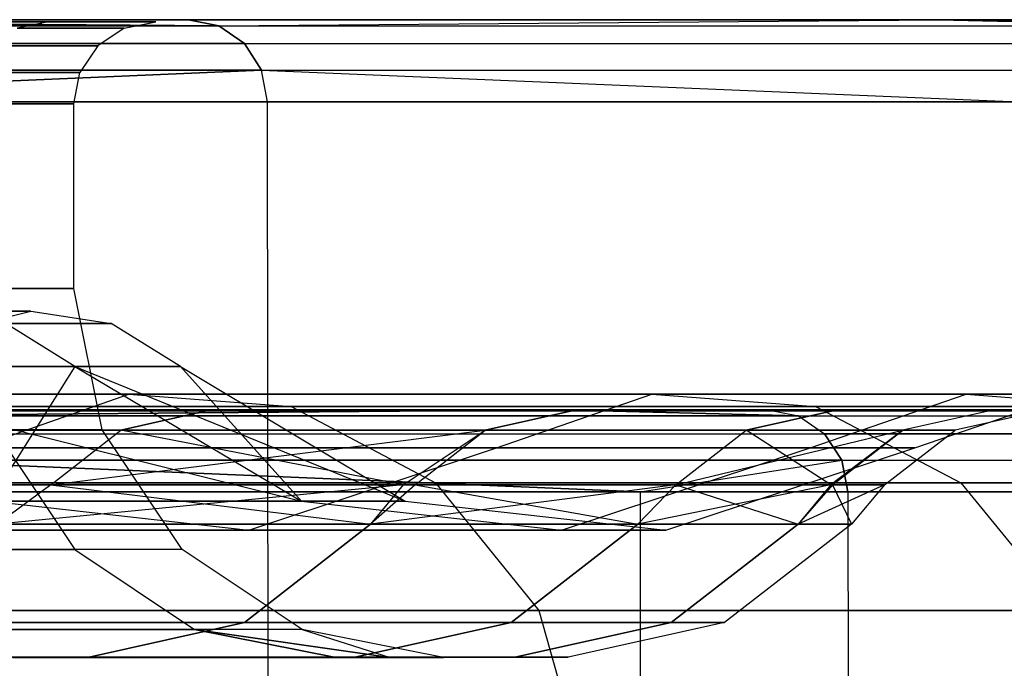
# Model space of a CAD drawing. Extents: x -172 to 172, y -29 to 28.
# Tile 911 of 914: x 162.86 to 165.26, y 5.72 to 7.3. Entities that reach past the tile are written whole.
import ezdxf

# ---------------------------------------------------------------- set-up
doc = ezdxf.new("R2010")
doc.units = 0
doc.header["$LTSCALE"] = 25.4
doc.layers.get('0').update_dxf_attribs({"linetype": 'CONTINUOUS'})

# ---------------------------------------------------------------- blocks, each defined once
blk = doc.blocks.new('RYFLO_AURA_STL')
at = {"color": 0}
for p, q in [((161.4841, 7.2965, -1295.7195), (163.3482, 7.2814, -1289.8711)), ((161.4841, 7.2965, -1295.7195), (163.3482, 7.2814, -1289.8711)), ((161.4841, 7.2965, -1295.7195), (163.2746, 7.2965, -1289.8501)), ((163.3482, 7.2814, -1196.6292), (161.4841, 7.2965, -1190.7808)), ((163.3482, 7.2814, -1196.6292), (161.4841, 7.2965, -1190.7808)), ((163.2746, 7.2965, -1196.6501), (161.4841, 7.2965, -1190.7808)), ((163.2746, 7.2965, -1196.6501), (161.4841, 7.2965, -1190.7808)), ((161.4841, 7.2965, -1295.7195), (163.2746, 7.2965, -1289.8501)), ((165.103, 7.2965, -1203.6124), (163.2746, 7.2965, -1196.6501)), ((163.2746, 7.2965, -1196.6501), (163.3482, 7.2814, -1196.6292)), ((163.3482, 7.2814, -1289.8711), (163.2746, 7.2965, -1289.8501)), ((163.2746, 7.2965, -1289.8501), (165.103, 7.2965, -1282.8878)), ((163.3482, 7.2814, -1289.8711), (163.2746, 7.2965, -1289.8501)), ((163.2746, 7.2965, -1196.6501), (163.3482, 7.2814, -1196.6292)), ((165.103, 7.2965, -1203.6124), (163.2746, 7.2965, -1196.6501)), ((163.2746, 7.2965, -1289.8501), (165.103, 7.2965, -1282.8878)), ((163.3482, 7.2814, -1196.6292), (165.103, 7.2965, -1203.6124)), ((163.3482, 7.2814, -1289.8711), (165.103, 7.2965, -1282.8878)), ((163.3482, 7.2814, -1289.8711), (165.103, 7.2965, -1282.8878)), ((163.3482, 7.2814, -1196.6292), (165.103, 7.2965, -1203.6124)), ((165.103, 7.2965, -1282.8878), (165.612, 7.2965, -1280.7041)), ((165.6867, 7.2814, -1280.7211), (165.103, 7.2965, -1282.8878)), ((165.6867, 7.2814, -1280.7211), (165.103, 7.2965, -1282.8878)), ((165.612, 7.2965, -1205.7961), (165.103, 7.2965, -1203.6124)), ((165.103, 7.2965, -1203.6124), (165.6867, 7.2814, -1205.7792)), ((165.103, 7.2965, -1203.6124), (165.6867, 7.2814, -1205.7792)), ((165.612, 7.2965, -1205.7961), (165.103, 7.2965, -1203.6124)), ((165.103, 7.2965, -1282.8878), (165.612, 7.2965, -1280.7041)), ((160.5048, 7.2814, -1298.8771), (163.3482, 7.2814, -1289.8711)), ((160.5048, 7.2814, -1298.8771), (163.3482, 7.2814, -1289.8711)), ((163.3482, 7.2814, -1196.6292), (160.5048, 7.2814, -1187.6232)), ((163.3482, 7.2814, -1196.6292), (160.5048, 7.2814, -1187.6232)), ((162.6914, 7.2915, -1256.0542), (162.933, 7.2915, -1252.4829)), ((162.933, 7.2915, -1234.0173), (162.6914, 7.2915, -1230.446)), ((162.933, 7.2915, -1234.0173), (162.6914, 7.2915, -1230.446)), ((162.6914, 7.2915, -1256.0542), (162.933, 7.2915, -1252.4829)), ((162.933, 7.2915, -1252.4829), (162.8566, 7.2762, -1252.4785)), ((162.933, 7.2915, -1234.0173), (162.8566, 7.2762, -1234.0217)), ((162.933, 7.2915, -1234.0173), (162.8566, 7.2762, -1234.0217)), ((162.933, 7.2915, -1252.4829), (162.8566, 7.2762, -1252.4785)), ((162.8566, 7.2762, -1252.4785), (163.1179, 7.2762, -1243.2501)), ((163.1179, 7.2762, -1243.2501), (162.8566, 7.2762, -1234.0217)), ((163.1179, 7.2762, -1243.2501), (162.8566, 7.2762, -1234.0217)), ((162.8566, 7.2762, -1252.4785), (163.1179, 7.2762, -1243.2501)), ((162.933, 7.2915, -1252.4829), (163.1944, 7.2915, -1243.2501)), ((163.1944, 7.2915, -1243.2501), (162.933, 7.2915, -1234.0173)), ((162.933, 7.2915, -1252.4829), (163.1944, 7.2915, -1243.2501)), ((163.1944, 7.2915, -1243.2501), (162.933, 7.2915, -1234.0173)), ((163.1179, 7.2762, -1243.2501), (163.0531, 7.2328, -1243.2501)), ((163.1179, 7.2762, -1243.2501), (163.0531, 7.2328, -1243.2501)), ((163.1179, 7.2762, -1243.2501), (163.1944, 7.2915, -1243.2501)), ((163.1179, 7.2762, -1243.2501), (163.1944, 7.2915, -1243.2501)), ((163.3482, 7.2814, -1289.8711), (163.4106, 7.2381, -1289.8889)), ((163.3482, 7.2814, -1289.8711), (163.4106, 7.2381, -1289.8889)), ((163.3482, 7.2814, -1289.8711), (165.6867, 7.2814, -1280.7211)), ((163.3482, 7.2814, -1289.8711), (165.6867, 7.2814, -1280.7211)), ((163.4106, 7.2381, -1196.6113), (163.3482, 7.2814, -1196.6292)), ((163.3482, 7.2814, -1196.6292), (165.6867, 7.2814, -1205.7792)), ((163.3482, 7.2814, -1196.6292), (165.6867, 7.2814, -1205.7792)), ((163.4106, 7.2381, -1196.6113), (163.3482, 7.2814, -1196.6292)), ((160.5661, 7.2381, -1298.8983), (163.4106, 7.2381, -1289.8889)), ((160.5661, 7.2381, -1298.8983), (163.4106, 7.2381, -1289.8889)), ((163.4106, 7.2381, -1196.6113), (160.5661, 7.2381, -1187.6019)), ((163.4106, 7.2381, -1196.6113), (160.5661, 7.2381, -1187.6019)), ((163.0531, 7.2328, -1243.2501), (162.7919, 7.2328, -1234.0254)), ((162.7919, 7.2328, -1252.4749), (163.0531, 7.2328, -1243.2501)), ((163.0531, 7.2328, -1243.2501), (162.7919, 7.2328, -1234.0254)), ((162.7919, 7.2328, -1252.4749), (163.0531, 7.2328, -1243.2501)), ((163.0531, 7.2328, -1243.2501), (163.0097, 7.1679, -1243.2501)), ((163.0531, 7.2328, -1243.2501), (163.0097, 7.1679, -1243.2501)), ((163.4106, 7.2381, -1289.8889), (163.4523, 7.1732, -1289.9009)), ((163.4106, 7.2381, -1289.8889), (163.4523, 7.1732, -1289.9009)), ((163.4106, 7.2381, -1289.8889), (165.75, 7.2381, -1280.7354)), ((163.4106, 7.2381, -1289.8889), (165.75, 7.2381, -1280.7354)), ((163.4523, 7.1732, -1196.5994), (163.4106, 7.2381, -1196.6113)), ((163.4106, 7.2381, -1196.6113), (165.75, 7.2381, -1205.7649)), ((163.4106, 7.2381, -1196.6113), (165.75, 7.2381, -1205.7649)), ((163.4523, 7.1732, -1196.5994), (163.4106, 7.2381, -1196.6113)), ((160.6071, 7.1732, -1298.9126), (163.4523, 7.1732, -1289.9009)), ((160.6071, 7.1732, -1298.9126), (163.4523, 7.1732, -1289.9009)), ((163.4523, 7.1732, -1196.5994), (160.6071, 7.1732, -1187.5876)), ((163.4523, 7.1732, -1196.5994), (160.6071, 7.1732, -1187.5876)), ((163.4523, 7.1732, -1196.5994), (161.6744, 7.0967, -1190.7189)), ((161.6744, 7.0967, -1295.7814), (163.4523, 7.1732, -1289.9009)), ((161.6744, 7.0967, -1295.7814), (163.4523, 7.1732, -1289.9009)), ((163.4523, 7.1732, -1196.5994), (161.6744, 7.0967, -1190.7189)), ((163.0097, 7.1679, -1243.2501), (162.7487, 7.1679, -1234.0278)), ((162.7487, 7.1679, -1252.4724), (163.0097, 7.1679, -1243.2501)), ((162.7487, 7.1679, -1252.4724), (163.0097, 7.1679, -1243.2501)), ((163.0097, 7.1679, -1243.2501), (162.7487, 7.1679, -1234.0278)), ((162.9946, 7.0914, -1243.2501), (163.0097, 7.1679, -1243.2501)), ((162.9946, 7.0914, -1243.2501), (163.0097, 7.1679, -1243.2501)), ((163.4671, 7.0967, -1196.5952), (163.4523, 7.1732, -1196.5994)), ((163.4671, 7.0967, -1289.905), (163.4523, 7.1732, -1289.9009)), ((163.4523, 7.1732, -1289.9009), (165.2976, 7.0967, -1282.9346)), ((163.4671, 7.0967, -1289.905), (163.4523, 7.1732, -1289.9009)), ((163.4523, 7.1732, -1289.9009), (165.2976, 7.0967, -1282.9346)), ((163.4523, 7.1732, -1289.9009), (165.7923, 7.1732, -1280.7449)), ((163.4523, 7.1732, -1289.9009), (165.7923, 7.1732, -1280.7449)), ((163.4523, 7.1732, -1196.5994), (165.7923, 7.1732, -1205.7554)), ((163.4523, 7.1732, -1196.5994), (165.7923, 7.1732, -1205.7554)), ((163.4523, 7.1732, -1196.5994), (165.2976, 7.0967, -1203.5657)), ((163.4523, 7.1732, -1196.5994), (165.2976, 7.0967, -1203.5657)), ((163.4671, 7.0967, -1196.5952), (163.4523, 7.1732, -1196.5994)), ((163.4671, 7.0967, -1196.5952), (161.6744, 7.0967, -1190.7189)), ((161.6744, 7.0967, -1295.7814), (163.4671, 7.0967, -1289.905)), ((163.4671, 7.0967, -1196.5952), (161.6744, 7.0967, -1190.7189)), ((161.6744, 7.0967, -1295.7814), (163.4671, 7.0967, -1289.905)), ((162.7335, 7.0914, -1252.4716), (162.9946, 7.0914, -1243.2501)), ((162.9946, 7.0914, -1243.2501), (162.7335, 7.0914, -1234.0287)), ((162.7335, 7.0914, -1252.4716), (162.9946, 7.0914, -1243.2501)), ((162.9946, 7.0914, -1243.2501), (162.7335, 7.0914, -1234.0287)), ((162.9949, 6.6414, -1243.2501), (162.9946, 7.0914, -1243.2501)), ((162.9949, 6.6414, -1243.2501), (162.9946, 7.0914, -1243.2501)), ((163.4776, -7.3033, -1196.5922), (163.4671, 7.0967, -1196.5952)), ((163.4776, -7.3033, -1196.5922), (163.4671, 7.0967, -1196.5952)), ((165.2976, 7.0967, -1203.5657), (163.4671, 7.0967, -1196.5952)), ((163.4776, -7.3033, -1289.9081), (163.4671, 7.0967, -1289.905)), ((163.4671, 7.0967, -1289.905), (165.2976, 7.0967, -1282.9346)), ((163.4776, -7.3033, -1289.9081), (163.4671, 7.0967, -1289.905)), ((163.4671, 7.0967, -1289.905), (165.2976, 7.0967, -1282.9346)), ((165.2976, 7.0967, -1203.5657), (163.4671, 7.0967, -1196.5952)), ((162.7339, 6.6414, -1252.4716), (162.9949, 6.6414, -1243.2501)), ((162.9949, 6.6414, -1243.2501), (162.7339, 6.6414, -1234.0287)), ((162.7339, 6.6414, -1252.4716), (162.9949, 6.6414, -1243.2501)), ((162.9949, 6.6414, -1243.2501), (162.7339, 6.6414, -1234.0287)), ((163.0637, 6.297, -1243.2501), (162.9949, 6.6414, -1243.2501)), ((163.0637, 6.297, -1243.2501), (162.9949, 6.6414, -1243.2501)), ((162.8903, 6.5864, -1243.2501), (162.6341, 6.5864, -1234.1168)), ((162.6341, 6.5864, -1252.3834), (162.8903, 6.5864, -1243.2501)), ((162.8903, 6.5864, -1243.2501), (162.6341, 6.5864, -1234.1168)), ((162.6341, 6.5864, -1252.3834), (162.8903, 6.5864, -1243.2501)), ((162.698, 6.5387, -1243.2501), (162.8903, 6.5864, -1243.2501)), ((162.698, 6.5387, -1243.2501), (162.8903, 6.5864, -1243.2501)), ((162.8903, 6.5864, -1243.2501), (163.0861, 6.5557, -1243.2501)), ((162.8903, 6.5864, -1243.2501), (163.0861, 6.5557, -1243.2501)), ((162.9977, 6.4513, -1234.0963), (162.8295, 6.5557, -1234.1058)), ((163.0861, 6.5557, -1243.2501), (162.8295, 6.5557, -1234.1058)), ((162.9977, 6.4513, -1234.0963), (162.8295, 6.5557, -1234.1058)), ((162.9977, 6.4513, -1252.4039), (162.8295, 6.5557, -1252.3944)), ((162.8295, 6.5557, -1252.3944), (163.0861, 6.5557, -1243.2501)), ((162.9977, 6.4513, -1252.4039), (162.8295, 6.5557, -1252.3944)), ((163.0861, 6.5557, -1243.2501), (162.8295, 6.5557, -1234.1058)), ((162.8295, 6.5557, -1252.3944), (163.0861, 6.5557, -1243.2501)), ((163.2545, 6.4513, -1243.2501), (163.0861, 6.5557, -1243.2501)), ((163.2545, 6.4513, -1243.2501), (163.0861, 6.5557, -1243.2501)), ((162.228, 6.4513, -1224.9714), (162.9977, 6.4513, -1234.0963)), ((162.9977, 6.4513, -1252.4039), (162.228, 6.4513, -1261.5288)), ((162.228, 6.4513, -1261.5288), (163.5494, 6.123, -1252.3534)), ((162.228, 6.4513, -1261.5288), (163.5494, 6.123, -1252.3534)), ((162.9977, 6.4513, -1252.4039), (162.228, 6.4513, -1261.5288)), ((162.228, 6.4513, -1224.9714), (162.9977, 6.4513, -1234.0963)), ((162.9977, 6.4513, -1234.0963), (162.7907, 6.123, -1225.0717)), ((162.9977, 6.4513, -1234.0963), (162.7907, 6.123, -1225.0717)), ((162.9977, 6.4513, -1234.0963), (163.2545, 6.4513, -1243.2501)), ((163.2545, 6.4513, -1243.2501), (162.9977, 6.4513, -1252.4039)), ((162.9977, 6.4513, -1252.4039), (163.5494, 6.123, -1252.3534)), ((162.9977, 6.4513, -1252.4039), (163.5494, 6.123, -1252.3534)), ((162.9977, 6.4513, -1252.4039), (163.8025, 6.123, -1243.2501)), ((162.9977, 6.4513, -1252.4039), (163.8025, 6.123, -1243.2501)), ((163.2545, 6.4513, -1243.2501), (162.9977, 6.4513, -1252.4039)), ((162.9977, 6.4513, -1234.0963), (163.2545, 6.4513, -1243.2501)), ((162.9977, 6.4513, -1234.0963), (163.5494, 6.123, -1234.1469)), ((162.9977, 6.4513, -1234.0963), (163.5494, 6.123, -1234.1469)), ((163.2545, 6.4513, -1243.2501), (163.8025, 6.123, -1243.2501)), ((163.2545, 6.4513, -1243.2501), (163.8025, 6.123, -1243.2501)), ((163.2545, 6.4513, -1243.2501), (163.5494, 6.123, -1234.1469)), ((163.2545, 6.4513, -1243.2501), (163.5494, 6.123, -1234.1469)), ((163.1287, 6.3834, -1215.7833), (161.3501, 6.3834, -1206.76)), ((161.3501, 6.3834, -1279.7402), (163.1287, 6.3834, -1270.7169)), ((163.1287, 6.3834, -1215.7833), (161.3501, 6.3834, -1206.76)), ((161.3501, 6.3834, -1279.7402), (163.1287, 6.3834, -1270.7169)), ((162.7533, 6.2527, -1215.8466), (163.1287, 6.3834, -1215.7833)), ((162.7533, 6.2527, -1215.8466), (163.1287, 6.3834, -1215.7833)), ((162.7533, 6.2527, -1270.6537), (163.1287, 6.3834, -1270.7169)), ((162.7533, 6.2527, -1270.6537), (163.1287, 6.3834, -1270.7169)), ((164.403, 6.3834, -1224.8916), (163.1287, 6.3834, -1215.7833)), ((163.1287, 6.3834, -1215.7833), (163.5244, 6.3534, -1215.7167)), ((163.1287, 6.3834, -1215.7833), (163.5244, 6.3534, -1215.7167)), ((163.1287, 6.3834, -1270.7169), (163.5244, 6.3534, -1270.7836)), ((163.1287, 6.3834, -1270.7169), (164.403, 6.3834, -1261.6086)), ((163.1287, 6.3834, -1270.7169), (163.5244, 6.3534, -1270.7836)), ((164.403, 6.3834, -1224.8916), (163.1287, 6.3834, -1215.7833)), ((163.1287, 6.3834, -1270.7169), (164.403, 6.3834, -1261.6086)), ((164.0247, 6.2527, -1224.9338), (164.403, 6.3834, -1224.8916)), ((164.0247, 6.2527, -1224.9338), (164.403, 6.3834, -1224.8916)), ((164.0247, 6.2527, -1261.5664), (164.403, 6.3834, -1261.6086)), ((164.0247, 6.2527, -1261.5664), (164.403, 6.3834, -1261.6086)), ((165.1692, 6.3834, -1234.0566), (164.403, 6.3834, -1224.8916)), ((164.403, 6.3834, -1224.8916), (164.8019, 6.3534, -1224.847)), ((164.403, 6.3834, -1224.8916), (164.8019, 6.3534, -1224.847)), ((164.403, 6.3834, -1261.6086), (164.8019, 6.3534, -1261.6532)), ((164.403, 6.3834, -1261.6086), (165.1692, 6.3834, -1252.4436)), ((164.403, 6.3834, -1261.6086), (164.8019, 6.3534, -1261.6532)), ((165.1692, 6.3834, -1234.0566), (164.403, 6.3834, -1224.8916)), ((164.403, 6.3834, -1261.6086), (165.1692, 6.3834, -1252.4436)), ((164.7891, 6.2527, -1234.0779), (165.1692, 6.3834, -1234.0566)), ((164.7891, 6.2527, -1234.0779), (165.1692, 6.3834, -1234.0566)), ((164.7891, 6.2527, -1252.4224), (165.1692, 6.3834, -1252.4436)), ((164.7891, 6.2527, -1252.4224), (165.1692, 6.3834, -1252.4436)), ((165.0442, 6.2527, -1243.2501), (165.4249, 6.3834, -1243.2501)), ((165.0442, 6.2527, -1243.2501), (165.4249, 6.3834, -1243.2501)), ((165.4249, 6.3834, -1243.2501), (165.1692, 6.3834, -1234.0566)), ((165.1692, 6.3834, -1234.0566), (165.5699, 6.3534, -1234.0344)), ((165.1692, 6.3834, -1234.0566), (165.5699, 6.3534, -1234.0344)), ((165.1692, 6.3834, -1252.4436), (165.5699, 6.3534, -1252.4658)), ((165.1692, 6.3834, -1252.4436), (165.4249, 6.3834, -1243.2501)), ((165.1692, 6.3834, -1252.4436), (165.5699, 6.3534, -1252.4658)), ((165.4249, 6.3834, -1243.2501), (165.1692, 6.3834, -1234.0566)), ((165.1692, 6.3834, -1252.4436), (165.4249, 6.3834, -1243.2501)), ((163.5244, 6.3534, -1215.7167), (161.7416, 6.3534, -1206.6714)), ((161.7416, 6.3534, -1279.8289), (163.5244, 6.3534, -1270.7836)), ((163.5244, 6.3534, -1215.7167), (161.7416, 6.3534, -1206.6714)), ((161.7416, 6.3534, -1279.8289), (163.5244, 6.3534, -1270.7836)), ((162.1771, 6.3432, -1275.5092), (163.3185, 6.3432, -1269.1172)), ((163.3185, 6.3432, -1217.3831), (162.1771, 6.3432, -1210.9911)), ((163.3185, 6.3432, -1217.3831), (162.1771, 6.3432, -1210.9911)), ((162.1771, 6.3432, -1275.5092), (163.3185, 6.3432, -1269.1172)), ((162.3618, 6.3458, -1289.5896), (164.1799, 6.3458, -1282.6663)), ((164.1799, 6.3458, -1203.834), (162.3618, 6.3458, -1196.9106)), ((162.3618, 6.3458, -1289.5896), (164.1799, 6.3458, -1282.6663)), ((164.1799, 6.3458, -1203.834), (162.3618, 6.3458, -1196.9106)), ((162.4353, 6.3307, -1289.6106), (164.1799, 6.3458, -1282.6663)), ((162.4353, 6.3307, -1289.6106), (164.1799, 6.3458, -1282.6663)), ((164.1799, 6.3458, -1203.834), (162.4353, 6.3307, -1196.8896)), ((164.1799, 6.3458, -1203.834), (162.4353, 6.3307, -1196.8896)), ((163.3185, 6.3432, -1269.1172), (163.1091, 6.2958, -1269.0841)), ((163.3185, 6.3432, -1269.1172), (163.1091, 6.2958, -1269.0841)), ((163.1091, 6.2958, -1217.4161), (163.3185, 6.3432, -1217.3831)), ((163.1091, 6.2958, -1217.4161), (163.3185, 6.3432, -1217.3831)), ((163.3185, 6.3432, -1269.1172), (164.2082, 6.3432, -1262.6854)), ((164.2082, 6.3432, -1223.8148), (163.3185, 6.3432, -1217.3831)), ((164.2082, 6.3432, -1223.8148), (163.3185, 6.3432, -1217.3831)), ((163.3185, 6.3432, -1269.1172), (164.2082, 6.3432, -1262.6854)), ((164.8019, 6.3534, -1224.847), (163.5244, 6.3534, -1215.7167)), ((163.5244, 6.3534, -1215.7167), (163.8765, 6.1676, -1215.6575)), ((163.5244, 6.3534, -1215.7167), (163.8765, 6.1676, -1215.6575)), ((163.5244, 6.3534, -1270.7836), (163.8765, 6.1676, -1270.8428)), ((163.5244, 6.3534, -1270.7836), (164.8019, 6.3534, -1261.6532)), ((163.5244, 6.3534, -1270.7836), (163.8765, 6.1676, -1270.8428)), ((164.8019, 6.3534, -1224.847), (163.5244, 6.3534, -1215.7167)), ((163.5244, 6.3534, -1270.7836), (164.8019, 6.3534, -1261.6532)), ((164.2082, 6.3432, -1262.6854), (163.9976, 6.2958, -1262.6605)), ((164.2082, 6.3432, -1262.6854), (163.9976, 6.2958, -1262.6605)), ((163.9976, 6.2958, -1223.8397), (164.2082, 6.3432, -1223.8148)), ((163.9976, 6.2958, -1223.8397), (164.2082, 6.3432, -1223.8148)), ((164.1799, 6.3458, -1282.6663), (164.6861, 6.3458, -1280.4948)), ((164.6861, 6.3458, -1206.0055), (164.1799, 6.3458, -1203.834)), ((164.6861, 6.3458, -1206.0055), (164.1799, 6.3458, -1203.834)), ((164.7608, 6.3307, -1205.9886), (164.1799, 6.3458, -1203.834)), ((164.1799, 6.3458, -1282.6663), (164.6861, 6.3458, -1280.4948)), ((164.1799, 6.3458, -1282.6663), (164.7608, 6.3307, -1280.5116)), ((164.1799, 6.3458, -1282.6663), (164.7608, 6.3307, -1280.5116)), ((164.7608, 6.3307, -1205.9886), (164.1799, 6.3458, -1203.834)), ((164.2082, 6.3432, -1262.6854), (164.8446, 6.3432, -1256.2236)), ((164.8446, 6.3432, -1230.2766), (164.2082, 6.3432, -1223.8148)), ((164.8446, 6.3432, -1230.2766), (164.2082, 6.3432, -1223.8148)), ((164.2082, 6.3432, -1262.6854), (164.8446, 6.3432, -1256.2236)), ((164.8446, 6.3432, -1256.2236), (164.6332, 6.2958, -1256.207)), ((164.8446, 6.3432, -1256.2236), (164.6332, 6.2958, -1256.207)), ((164.6332, 6.2958, -1230.2932), (164.8446, 6.3432, -1230.2766)), ((164.6332, 6.2958, -1230.2932), (164.8446, 6.3432, -1230.2766)), ((164.6861, 6.3458, -1280.4948), (166.5015, 6.3458, -1271.2848)), ((166.5015, 6.3458, -1215.2155), (164.6861, 6.3458, -1206.0055)), ((164.6861, 6.3458, -1206.0055), (164.7608, 6.3307, -1205.9886)), ((164.6861, 6.3458, -1280.4948), (164.7608, 6.3307, -1280.5116)), ((164.6861, 6.3458, -1280.4948), (166.5015, 6.3458, -1271.2848)), ((164.6861, 6.3458, -1280.4948), (164.7608, 6.3307, -1280.5116)), ((164.6861, 6.3458, -1206.0055), (164.7608, 6.3307, -1205.9886)), ((166.5015, 6.3458, -1215.2155), (164.6861, 6.3458, -1206.0055)), ((165.5699, 6.3534, -1234.0344), (164.8019, 6.3534, -1224.847)), ((164.8019, 6.3534, -1224.847), (165.1567, 6.1676, -1224.8075)), ((164.8019, 6.3534, -1224.847), (165.1567, 6.1676, -1224.8075)), ((164.8019, 6.3534, -1261.6532), (165.1567, 6.1676, -1261.6927)), ((164.8019, 6.3534, -1261.6532), (165.5699, 6.3534, -1252.4658)), ((164.8019, 6.3534, -1261.6532), (165.1567, 6.1676, -1261.6927)), ((165.5699, 6.3534, -1234.0344), (164.8019, 6.3534, -1224.847)), ((164.8019, 6.3534, -1261.6532), (165.5699, 6.3534, -1252.4658)), ((164.8446, 6.3432, -1256.2236), (165.2269, 6.3432, -1249.7419)), ((165.2269, 6.3432, -1236.7583), (164.8446, 6.3432, -1230.2766)), ((165.2269, 6.3432, -1236.7583), (164.8446, 6.3432, -1230.2766)), ((164.8446, 6.3432, -1256.2236), (165.2269, 6.3432, -1249.7419)), ((165.2269, 6.3432, -1249.7419), (165.015, 6.2958, -1249.7335)), ((165.2269, 6.3432, -1249.7419), (165.015, 6.2958, -1249.7335)), ((165.2269, 6.3432, -1236.7583), (165.015, 6.2958, -1236.7667)), ((165.2269, 6.3432, -1236.7583), (165.015, 6.2958, -1236.7667)), ((165.3543, 6.3432, -1243.2501), (165.1423, 6.2958, -1243.2501)), ((165.3543, 6.3432, -1243.2501), (165.1423, 6.2958, -1243.2501)), ((165.2269, 6.3432, -1249.7419), (165.3543, 6.3432, -1243.2501)), ((165.3543, 6.3432, -1243.2501), (165.2269, 6.3432, -1236.7583)), ((165.3543, 6.3432, -1243.2501), (165.2269, 6.3432, -1236.7583)), ((165.2269, 6.3432, -1249.7419), (165.3543, 6.3432, -1243.2501)), ((164.7608, 6.3307, -1205.9886), (162.4353, 6.3307, -1196.8896)), ((162.4353, 6.3307, -1289.6106), (164.7608, 6.3307, -1280.5116)), ((162.4353, 6.3307, -1289.6106), (164.7608, 6.3307, -1280.5116)), ((164.7608, 6.3307, -1205.9886), (162.4353, 6.3307, -1196.8896)), ((164.7608, 6.3307, -1205.9886), (164.8241, 6.2874, -1205.9744)), ((164.7608, 6.3307, -1205.9886), (166.577, 6.3307, -1215.2028)), ((164.7608, 6.3307, -1280.5116), (166.577, 6.3307, -1271.2975)), ((164.7608, 6.3307, -1205.9886), (166.577, 6.3307, -1215.2028)), ((164.7608, 6.3307, -1205.9886), (164.8241, 6.2874, -1205.9744)), ((164.7608, 6.3307, -1280.5116), (164.8241, 6.2874, -1280.5259)), ((164.7608, 6.3307, -1280.5116), (166.577, 6.3307, -1271.2975)), ((164.7608, 6.3307, -1280.5116), (164.8241, 6.2874, -1280.5259)), ((161.9691, 6.2958, -1275.4678), (163.1091, 6.2958, -1269.0841)), ((163.1091, 6.2958, -1217.4161), (161.9691, 6.2958, -1211.0325)), ((161.9691, 6.2958, -1275.4678), (163.1091, 6.2958, -1269.0841)), ((163.1091, 6.2958, -1217.4161), (161.9691, 6.2958, -1211.0325)), ((162.4978, 6.2874, -1196.8718), (164.8241, 6.2874, -1205.9744)), ((162.4978, 6.2874, -1196.8718), (164.8241, 6.2874, -1205.9744)), ((162.4978, 6.2874, -1289.6284), (164.8241, 6.2874, -1280.5259)), ((162.4978, 6.2874, -1289.6284), (164.8241, 6.2874, -1280.5259)), ((163.0637, 6.297, -1243.2501), (162.8025, 6.297, -1252.4755)), ((162.8025, 6.297, -1252.4755), (162.9975, 6.0052, -1252.4865)), ((163.0637, 6.297, -1243.2501), (162.8025, 6.297, -1252.4755)), ((162.8025, 6.297, -1252.4755), (162.9975, 6.0052, -1252.4865)), ((162.8025, 6.297, -1234.0248), (162.9975, 6.0052, -1234.0138)), ((163.0637, 6.297, -1243.2501), (162.8025, 6.297, -1234.0248)), ((163.0637, 6.297, -1243.2501), (162.8025, 6.297, -1234.0248)), ((162.8025, 6.297, -1234.0248), (162.9975, 6.0052, -1234.0138)), ((162.9393, 6.163, -1269.0571), (163.1091, 6.2958, -1269.0841)), ((162.9393, 6.163, -1269.0571), (163.1091, 6.2958, -1269.0841)), ((162.9393, 6.163, -1217.4431), (163.1091, 6.2958, -1217.4161)), ((162.9393, 6.163, -1217.4431), (163.1091, 6.2958, -1217.4161)), ((162.9393, 6.163, -1217.4431), (163.9976, 6.2958, -1223.8397)), ((162.9393, 6.163, -1217.4431), (163.9976, 6.2958, -1223.8397)), ((163.259, 6.0052, -1243.2501), (163.0637, 6.297, -1243.2501)), ((163.259, 6.0052, -1243.2501), (163.0637, 6.297, -1243.2501)), ((163.7978, 6.163, -1262.8846), (163.1091, 6.2958, -1269.0841)), ((163.1091, 6.2958, -1269.0841), (163.9976, 6.2958, -1262.6605)), ((163.7978, 6.163, -1262.8846), (163.1091, 6.2958, -1269.0841)), ((163.9976, 6.2958, -1223.8397), (163.1091, 6.2958, -1217.4161)), ((163.1091, 6.2958, -1269.0841), (163.9976, 6.2958, -1262.6605)), ((163.9976, 6.2958, -1223.8397), (163.1091, 6.2958, -1217.4161)), ((163.7978, 6.163, -1262.8846), (163.9976, 6.2958, -1262.6605)), ((163.7978, 6.163, -1262.8846), (163.9976, 6.2958, -1262.6605)), ((163.7978, 6.163, -1223.6156), (163.9976, 6.2958, -1223.8397)), ((163.7978, 6.163, -1223.6156), (163.9976, 6.2958, -1223.8397)), ((163.8269, 6.163, -1262.6403), (163.9976, 6.2958, -1262.6605)), ((163.8269, 6.163, -1262.6403), (163.9976, 6.2958, -1262.6605)), ((163.8269, 6.163, -1223.86), (163.9976, 6.2958, -1223.8397)), ((163.8269, 6.163, -1223.86), (163.9976, 6.2958, -1223.8397)), ((163.9976, 6.2958, -1262.6605), (164.6332, 6.2958, -1256.207)), ((164.6332, 6.2958, -1230.2932), (163.9976, 6.2958, -1223.8397)), ((163.9976, 6.2958, -1262.6605), (164.6332, 6.2958, -1256.207)), ((164.6332, 6.2958, -1230.2932), (163.9976, 6.2958, -1223.8397)), ((164.4618, 6.163, -1256.1936), (164.6332, 6.2958, -1256.207)), ((164.4618, 6.163, -1256.1936), (164.6332, 6.2958, -1256.207)), ((164.4618, 6.163, -1230.3066), (164.6332, 6.2958, -1230.2932)), ((164.4618, 6.163, -1230.3066), (164.6332, 6.2958, -1230.2932)), ((164.4618, 6.163, -1230.3066), (165.015, 6.2958, -1236.7667)), ((164.4618, 6.163, -1230.3066), (165.015, 6.2958, -1236.7667)), ((164.8399, 6.163, -1249.8087), (164.6332, 6.2958, -1256.207)), ((164.6332, 6.2958, -1256.207), (165.015, 6.2958, -1249.7335)), ((164.8399, 6.163, -1249.8087), (164.6332, 6.2958, -1256.207)), ((165.015, 6.2958, -1236.7667), (164.6332, 6.2958, -1230.2932)), ((164.6332, 6.2958, -1256.207), (165.015, 6.2958, -1249.7335)), ((165.015, 6.2958, -1236.7667), (164.6332, 6.2958, -1230.2932)), ((166.641, 6.2874, -1215.192), (164.8241, 6.2874, -1205.9744)), ((164.8665, 6.2225, -1205.9647), (164.8241, 6.2874, -1205.9744)), ((164.8665, 6.2225, -1205.9647), (164.8241, 6.2874, -1205.9744)), ((166.641, 6.2874, -1215.192), (164.8241, 6.2874, -1205.9744)), ((164.8241, 6.2874, -1280.5259), (166.641, 6.2874, -1271.3082)), ((164.8241, 6.2874, -1280.5259), (164.8664, 6.2225, -1280.5355)), ((164.8241, 6.2874, -1280.5259), (166.641, 6.2874, -1271.3082)), ((164.8241, 6.2874, -1280.5259), (164.8664, 6.2225, -1280.5355)), ((165.015, 6.2958, -1249.7335), (164.8399, 6.163, -1249.8087)), ((164.8399, 6.163, -1236.6915), (165.015, 6.2958, -1236.7667)), ((164.8399, 6.163, -1236.6915), (165.015, 6.2958, -1236.7667)), ((165.015, 6.2958, -1249.7335), (164.8399, 6.163, -1249.8087)), ((164.8432, 6.163, -1236.7734), (165.015, 6.2958, -1236.7667)), ((164.8432, 6.163, -1236.7734), (165.015, 6.2958, -1236.7667)), ((164.8432, 6.163, -1249.7268), (165.015, 6.2958, -1249.7335)), ((164.8432, 6.163, -1249.7268), (165.015, 6.2958, -1249.7335)), ((164.9704, 6.163, -1243.2501), (165.1423, 6.2958, -1243.2501)), ((164.9704, 6.163, -1243.2501), (165.1423, 6.2958, -1243.2501)), ((165.1423, 6.2958, -1243.2501), (165.015, 6.2958, -1236.7667)), ((165.015, 6.2958, -1249.7335), (165.1423, 6.2958, -1243.2501)), ((165.015, 6.2958, -1249.7335), (165.1423, 6.2958, -1243.2501)), ((165.1423, 6.2958, -1243.2501), (165.015, 6.2958, -1236.7667)), ((164.0247, 6.2527, -1261.5664), (162.7533, 6.2527, -1270.6537)), ((162.7533, 6.2527, -1215.8466), (164.0247, 6.2527, -1224.9338)), ((162.7533, 6.2527, -1215.8466), (164.0247, 6.2527, -1224.9338)), ((164.0247, 6.2527, -1261.5664), (162.7533, 6.2527, -1270.6537)), ((163.4217, 6.0526, -1261.499), (164.0247, 6.2527, -1261.5664)), ((163.4217, 6.0526, -1261.499), (164.0247, 6.2527, -1261.5664)), ((163.4217, 6.0526, -1225.0012), (164.0247, 6.2527, -1224.9338)), ((163.4217, 6.0526, -1225.0012), (164.0247, 6.2527, -1224.9338)), ((164.7891, 6.2527, -1252.4224), (164.0247, 6.2527, -1261.5664)), ((164.0247, 6.2527, -1224.9338), (164.7891, 6.2527, -1234.0779)), ((164.0247, 6.2527, -1224.9338), (164.7891, 6.2527, -1234.0779)), ((164.7891, 6.2527, -1252.4224), (164.0247, 6.2527, -1261.5664)), ((164.1833, 6.0526, -1252.3887), (164.7891, 6.2527, -1252.4224)), ((164.1833, 6.0526, -1252.3887), (164.7891, 6.2527, -1252.4224)), ((164.1833, 6.0526, -1234.1116), (164.7891, 6.2527, -1234.0779)), ((164.1833, 6.0526, -1234.1116), (164.7891, 6.2527, -1234.0779)), ((164.4375, 6.0526, -1243.2501), (165.0442, 6.2527, -1243.2501)), ((164.4375, 6.0526, -1243.2501), (165.0442, 6.2527, -1243.2501)), ((165.0442, 6.2527, -1243.2501), (164.7891, 6.2527, -1252.4224)), ((164.7891, 6.2527, -1234.0779), (165.0442, 6.2527, -1243.2501)), ((164.7891, 6.2527, -1234.0779), (165.0442, 6.2527, -1243.2501)), ((165.0442, 6.2527, -1243.2501), (164.7891, 6.2527, -1252.4224)), ((164.8665, 6.2225, -1205.9647), (162.5395, 6.2225, -1196.86)), ((162.5395, 6.2225, -1289.6403), (164.8664, 6.2225, -1280.5355)), ((162.5395, 6.2225, -1289.6403), (164.8664, 6.2225, -1280.5355)), ((162.5395, 6.2225, -1289.6403), (164.3746, 6.146, -1282.713)), ((162.5395, 6.2225, -1289.6403), (164.3746, 6.146, -1282.713)), ((164.3746, 6.146, -1203.7872), (162.5395, 6.2225, -1196.86)), ((164.8665, 6.2225, -1205.9647), (162.5395, 6.2225, -1196.86)), ((164.3746, 6.146, -1203.7872), (162.5395, 6.2225, -1196.86)), ((164.3746, 6.146, -1282.713), (164.8664, 6.2225, -1280.5355)), ((164.3746, 6.146, -1282.713), (164.8664, 6.2225, -1280.5355)), ((164.3746, 6.146, -1203.7872), (164.8665, 6.2225, -1205.9647)), ((164.3746, 6.146, -1203.7872), (164.8665, 6.2225, -1205.9647)), ((164.8664, 6.2225, -1280.5355), (166.6838, 6.2225, -1271.3154)), ((164.8664, 6.2225, -1280.5355), (164.8813, 6.146, -1280.5389)), ((164.8664, 6.2225, -1280.5355), (166.6838, 6.2225, -1271.3154)), ((164.8664, 6.2225, -1280.5355), (164.8813, 6.146, -1280.5389)), ((164.8813, 6.146, -1205.9613), (164.8665, 6.2225, -1205.9647)), ((164.8665, 6.2225, -1205.9647), (166.6838, 6.2225, -1215.1848)), ((164.8665, 6.2225, -1205.9647), (166.6838, 6.2225, -1215.1848)), ((164.8813, 6.146, -1205.9613), (164.8665, 6.2225, -1205.9647)), ((163.8765, 6.1676, -1215.6575), (162.0898, 6.1676, -1206.5927)), ((162.0898, 6.1676, -1279.9076), (163.8765, 6.1676, -1270.8428)), ((163.8765, 6.1676, -1215.6575), (162.0898, 6.1676, -1206.5927)), ((162.0898, 6.1676, -1279.9076), (163.8765, 6.1676, -1270.8428)), ((165.1567, 6.1676, -1224.8075), (163.8765, 6.1676, -1215.6575)), ((163.8765, 6.1676, -1215.6575), (164.1278, 5.8561, -1215.6151)), ((163.8765, 6.1676, -1215.6575), (164.1278, 5.8561, -1215.6151)), ((163.8765, 6.1676, -1270.8428), (164.1278, 5.8561, -1270.8851)), ((163.8765, 6.1676, -1270.8428), (165.1567, 6.1676, -1261.6927)), ((163.8765, 6.1676, -1270.8428), (164.1278, 5.8561, -1270.8851)), ((165.1567, 6.1676, -1224.8075), (163.8765, 6.1676, -1215.6575)), ((163.8765, 6.1676, -1270.8428), (165.1567, 6.1676, -1261.6927)), ((165.9264, 6.1676, -1234.0145), (165.1567, 6.1676, -1224.8075)), ((165.1567, 6.1676, -1224.8075), (165.41, 5.8561, -1224.7792)), ((165.1567, 6.1676, -1224.8075), (165.41, 5.8561, -1224.7792)), ((165.1567, 6.1676, -1261.6927), (165.41, 5.8561, -1261.7211)), ((165.1567, 6.1676, -1261.6927), (165.9264, 6.1676, -1252.4857)), ((165.1567, 6.1676, -1261.6927), (165.41, 5.8561, -1261.7211)), ((165.9264, 6.1676, -1234.0145), (165.1567, 6.1676, -1224.8075)), ((165.1567, 6.1676, -1261.6927), (165.9264, 6.1676, -1252.4857)), ((161.8005, 6.163, -1275.4342), (162.9393, 6.163, -1269.0571)), ((162.9393, 6.163, -1217.4431), (161.8005, 6.163, -1211.066)), ((161.8005, 6.163, -1275.4342), (162.9393, 6.163, -1269.0571)), ((162.9393, 6.163, -1217.4431), (161.8005, 6.163, -1211.066)), ((162.5542, 6.146, -1196.8557), (164.3746, 6.146, -1203.7872)), ((164.3746, 6.146, -1282.713), (162.5542, 6.146, -1289.6445)), ((164.3746, 6.146, -1282.713), (162.5542, 6.146, -1289.6445)), ((162.5542, 6.146, -1196.8557), (164.3746, 6.146, -1203.7872)), ((162.9393, 6.163, -1269.0571), (162.8085, 6.0666, -1269.3684)), ((162.9393, 6.163, -1269.0571), (162.8085, 6.0666, -1269.3684)), ((163.7978, 6.163, -1223.6156), (162.8085, 6.0666, -1217.1318)), ((163.7978, 6.163, -1223.6156), (162.8085, 6.0666, -1217.1318)), ((162.9393, 6.163, -1217.4431), (162.8085, 6.0666, -1217.1318)), ((162.9393, 6.163, -1217.4431), (162.8085, 6.0666, -1217.1318)), ((162.9393, 6.163, -1269.0571), (163.7182, 6.0666, -1262.875)), ((162.9393, 6.163, -1269.0571), (163.7978, 6.163, -1262.8846)), ((162.9393, 6.163, -1269.0571), (163.7182, 6.0666, -1262.875)), ((163.7978, 6.163, -1223.6156), (162.9393, 6.163, -1217.4431)), ((162.9393, 6.163, -1269.0571), (163.7978, 6.163, -1262.8846)), ((163.7978, 6.163, -1223.6156), (162.9393, 6.163, -1217.4431)), ((163.7978, 6.163, -1262.8846), (163.7182, 6.0666, -1262.875)), ((163.7978, 6.163, -1262.8846), (163.7182, 6.0666, -1262.875)), ((163.8269, 6.163, -1262.6403), (163.7182, 6.0666, -1262.875)), ((163.8269, 6.163, -1262.6403), (163.7182, 6.0666, -1262.875)), ((164.4618, 6.163, -1230.3066), (163.7182, 6.0666, -1223.6252)), ((163.8269, 6.163, -1223.86), (163.7182, 6.0666, -1223.6252)), ((164.4618, 6.163, -1230.3066), (163.7182, 6.0666, -1223.6252)), ((163.8269, 6.163, -1223.86), (163.7182, 6.0666, -1223.6252)), ((163.7978, 6.163, -1223.6156), (163.7182, 6.0666, -1223.6252)), ((163.7978, 6.163, -1223.6156), (163.7182, 6.0666, -1223.6252)), ((163.7978, 6.163, -1262.8846), (163.8269, 6.163, -1262.6403)), ((163.8269, 6.163, -1223.86), (163.7978, 6.163, -1223.6156)), ((163.7978, 6.163, -1262.8846), (163.8269, 6.163, -1262.6403)), ((163.8269, 6.163, -1223.86), (163.7978, 6.163, -1223.6156)), ((163.8269, 6.163, -1262.6403), (164.369, 6.0666, -1256.3507)), ((163.8269, 6.163, -1262.6403), (164.369, 6.0666, -1256.3507)), ((163.8269, 6.163, -1262.6403), (164.4618, 6.163, -1256.1936)), ((164.4618, 6.163, -1230.3066), (163.8269, 6.163, -1223.86)), ((163.8269, 6.163, -1262.6403), (164.4618, 6.163, -1256.1936)), ((164.4618, 6.163, -1230.3066), (163.8269, 6.163, -1223.86)), ((164.4618, 6.163, -1256.1936), (164.369, 6.0666, -1256.3507)), ((164.4618, 6.163, -1256.1936), (164.369, 6.0666, -1256.3507)), ((164.8399, 6.163, -1236.6915), (164.369, 6.0666, -1230.1495)), ((164.8399, 6.163, -1236.6915), (164.369, 6.0666, -1230.1495)), ((164.4618, 6.163, -1230.3066), (164.369, 6.0666, -1230.1495)), ((164.4618, 6.163, -1230.3066), (164.369, 6.0666, -1230.1495)), ((164.3746, 6.146, -1203.7872), (164.3838, -6.354, -1203.785)), ((164.3746, 6.146, -1203.7872), (164.3838, -6.354, -1203.785)), ((164.3746, 6.146, -1203.7872), (164.8813, 6.146, -1205.9613)), ((164.8813, 6.146, -1280.5389), (164.3746, 6.146, -1282.713)), ((164.3746, 6.146, -1282.713), (164.3838, -6.354, -1282.7152)), ((164.3746, 6.146, -1282.713), (164.3838, -6.354, -1282.7152)), ((164.8813, 6.146, -1280.5389), (164.3746, 6.146, -1282.713)), ((164.3746, 6.146, -1203.7872), (164.8813, 6.146, -1205.9613)), ((164.4618, 6.163, -1256.1936), (164.7599, 6.0666, -1249.8055)), ((164.4618, 6.163, -1256.1936), (164.8399, 6.163, -1249.8087)), ((164.4618, 6.163, -1256.1936), (164.7599, 6.0666, -1249.8055)), ((164.8399, 6.163, -1236.6915), (164.4618, 6.163, -1230.3066)), ((164.4618, 6.163, -1256.1936), (164.8399, 6.163, -1249.8087)), ((164.8399, 6.163, -1236.6915), (164.4618, 6.163, -1230.3066)), ((164.8399, 6.163, -1249.8087), (164.7599, 6.0666, -1249.8055)), ((164.8432, 6.163, -1249.7268), (164.7599, 6.0666, -1249.8055)), ((164.9704, 6.163, -1243.2501), (164.7599, 6.0666, -1236.6947)), ((164.8432, 6.163, -1236.7734), (164.7599, 6.0666, -1236.6947)), ((164.9704, 6.163, -1243.2501), (164.7599, 6.0666, -1236.6947)), ((164.8399, 6.163, -1236.6915), (164.7599, 6.0666, -1236.6947)), ((164.8432, 6.163, -1236.7734), (164.8399, 6.163, -1236.6915)), ((164.8399, 6.163, -1249.8087), (164.8432, 6.163, -1249.7268)), ((164.8432, 6.163, -1249.7268), (164.8902, 6.0666, -1243.2501)), ((164.8432, 6.163, -1249.7268), (164.8902, 6.0666, -1243.2501)), ((164.8432, 6.163, -1249.7268), (164.9704, 6.163, -1243.2501)), ((164.9704, 6.163, -1243.2501), (164.8432, 6.163, -1236.7734)), ((164.9704, 6.163, -1243.2501), (164.8432, 6.163, -1236.7734)), ((164.8432, 6.163, -1249.7268), (164.9704, 6.163, -1243.2501)), ((164.8813, 6.146, -1205.9613), (164.8906, -6.354, -1205.9592)), ((164.8813, 6.146, -1205.9613), (164.8906, -6.354, -1205.9592)), ((164.8813, 6.146, -1205.9613), (166.6988, 6.146, -1215.1823)), ((166.6988, 6.146, -1271.318), (164.8813, 6.146, -1280.5389)), ((164.8813, 6.146, -1280.5389), (164.8906, -6.354, -1280.541)), ((164.8813, 6.146, -1280.5389), (164.8906, -6.354, -1280.541)), ((164.8813, 6.146, -1205.9613), (166.6988, 6.146, -1215.1823)), ((166.6988, 6.146, -1271.318), (164.8813, 6.146, -1280.5389)), ((164.9704, 6.163, -1243.2501), (164.8902, 6.0666, -1243.2501)), ((164.9704, 6.163, -1243.2501), (164.8902, 6.0666, -1243.2501)), ((162.7907, 6.123, -1261.4286), (163.4217, 6.0526, -1261.499)), ((162.7907, 6.123, -1261.4286), (163.4217, 6.0526, -1261.499)), ((162.7907, 6.123, -1261.4286), (163.5494, 6.123, -1252.3534)), ((163.5494, 6.123, -1234.1469), (162.7907, 6.123, -1225.0717)), ((162.7907, 6.123, -1225.0717), (163.4217, 6.0526, -1225.0012)), ((162.7907, 6.123, -1225.0717), (163.4217, 6.0526, -1225.0012)), ((162.7907, 6.123, -1261.4286), (163.5494, 6.123, -1252.3534)), ((163.5494, 6.123, -1234.1469), (162.7907, 6.123, -1225.0717)), ((163.5494, 6.123, -1252.3534), (164.1833, 6.0526, -1252.3887)), ((163.5494, 6.123, -1252.3534), (164.1833, 6.0526, -1252.3887)), ((163.5494, 6.123, -1252.3534), (163.8025, 6.123, -1243.2501)), ((163.8025, 6.123, -1243.2501), (163.5494, 6.123, -1234.1469)), ((163.5494, 6.123, -1234.1469), (164.1833, 6.0526, -1234.1116)), ((163.5494, 6.123, -1234.1469), (164.1833, 6.0526, -1234.1116)), ((163.5494, 6.123, -1252.3534), (163.8025, 6.123, -1243.2501)), ((163.8025, 6.123, -1243.2501), (163.5494, 6.123, -1234.1469)), ((163.8025, 6.123, -1243.2501), (164.4375, 6.0526, -1243.2501)), ((163.8025, 6.123, -1243.2501), (164.4375, 6.0526, -1243.2501)), ((162.155, 6.0526, -1270.553), (163.4217, 6.0526, -1261.499)), ((163.4217, 6.0526, -1225.0012), (162.155, 6.0526, -1215.9473)), ((162.155, 6.0526, -1270.553), (163.4217, 6.0526, -1261.499)), ((163.4217, 6.0526, -1225.0012), (162.155, 6.0526, -1215.9473)), ((162.8085, 6.0666, -1269.3684), (163.7182, 6.0666, -1262.875)), ((163.7182, 6.0666, -1223.6252), (162.8085, 6.0666, -1217.1318)), ((162.8085, 6.0666, -1269.3684), (163.7182, 6.0666, -1262.875)), ((163.7182, 6.0666, -1223.6252), (162.8085, 6.0666, -1217.1318)), ((163.7182, 6.0666, -1262.875), (163.4109, 5.8275, -1262.8383)), ((163.7182, 6.0666, -1262.875), (163.4109, 5.8275, -1262.8383)), ((163.4109, 5.8275, -1223.662), (163.7182, 6.0666, -1223.6252)), ((163.4109, 5.8275, -1223.662), (163.7182, 6.0666, -1223.6252)), ((163.4217, 6.0526, -1261.499), (164.1833, 6.0526, -1252.3887)), ((164.1833, 6.0526, -1234.1116), (163.4217, 6.0526, -1225.0012)), ((163.4217, 6.0526, -1261.499), (164.1833, 6.0526, -1252.3887)), ((164.1833, 6.0526, -1234.1116), (163.4217, 6.0526, -1225.0012)), ((163.7182, 6.0666, -1262.875), (164.369, 6.0666, -1256.3507)), ((164.369, 6.0666, -1230.1495), (163.7182, 6.0666, -1223.6252)), ((163.7182, 6.0666, -1262.875), (164.369, 6.0666, -1256.3507)), ((164.369, 6.0666, -1230.1495), (163.7182, 6.0666, -1223.6252)), ((164.369, 6.0666, -1256.3507), (164.0605, 5.8275, -1256.326)), ((164.369, 6.0666, -1256.3507), (164.0605, 5.8275, -1256.326)), ((164.0605, 5.8275, -1230.1742), (164.369, 6.0666, -1230.1495)), ((164.0605, 5.8275, -1230.1742), (164.369, 6.0666, -1230.1495)), ((164.1833, 6.0526, -1252.3887), (164.4375, 6.0526, -1243.2501)), ((164.4375, 6.0526, -1243.2501), (164.1833, 6.0526, -1234.1116)), ((164.1833, 6.0526, -1252.3887), (164.4375, 6.0526, -1243.2501)), ((164.4375, 6.0526, -1243.2501), (164.1833, 6.0526, -1234.1116)), ((164.369, 6.0666, -1256.3507), (164.7599, 6.0666, -1249.8055)), ((164.7599, 6.0666, -1236.6947), (164.369, 6.0666, -1230.1495)), ((164.369, 6.0666, -1256.3507), (164.7599, 6.0666, -1249.8055)), ((164.7599, 6.0666, -1236.6947), (164.369, 6.0666, -1230.1495)), ((164.7599, 6.0666, -1249.8055), (164.4506, 5.8275, -1249.7933)), ((164.7599, 6.0666, -1249.8055), (164.4506, 5.8275, -1249.7933)), ((164.4506, 5.8275, -1236.7069), (164.7599, 6.0666, -1236.6947)), ((164.4506, 5.8275, -1236.7069), (164.7599, 6.0666, -1236.6947)), ((164.8902, 6.0666, -1243.2501), (164.5807, 5.8275, -1243.2501)), ((164.8902, 6.0666, -1243.2501), (164.5807, 5.8275, -1243.2501)), ((164.7599, 6.0666, -1249.8055), (164.8902, 6.0666, -1243.2501)), ((164.8902, 6.0666, -1243.2501), (164.7599, 6.0666, -1236.6947)), ((164.7599, 6.0666, -1249.8055), (164.8902, 6.0666, -1243.2501)), ((164.8902, 6.0666, -1243.2501), (164.7599, 6.0666, -1236.6947)), ((162.2139, 6.0052, -1261.6934), (162.9975, 6.0052, -1252.4865)), ((162.2139, 6.0052, -1261.6934), (162.9975, 6.0052, -1252.4865)), ((162.9975, 6.0052, -1234.0138), (162.2139, 6.0052, -1224.8069)), ((162.9975, 6.0052, -1234.0138), (162.2139, 6.0052, -1224.8069)), ((163.259, 6.0052, -1243.2501), (162.9975, 6.0052, -1252.4865)), ((162.9975, 6.0052, -1252.4865), (163.2892, 5.8103, -1252.5031)), ((163.259, 6.0052, -1243.2501), (162.9975, 6.0052, -1252.4865)), ((162.9975, 6.0052, -1252.4865), (163.2892, 5.8103, -1252.5031)), ((162.9975, 6.0052, -1234.0138), (163.2892, 5.8103, -1233.9972)), ((163.259, 6.0052, -1243.2501), (162.9975, 6.0052, -1234.0138)), ((163.259, 6.0052, -1243.2501), (162.9975, 6.0052, -1234.0138)), ((162.9975, 6.0052, -1234.0138), (163.2892, 5.8103, -1233.9972)), ((163.5511, 5.8103, -1243.2501), (163.259, 6.0052, -1243.2501)), ((163.5511, 5.8103, -1243.2501), (163.259, 6.0052, -1243.2501)), ((164.1278, 5.8561, -1215.6151), (162.3384, 5.8561, -1206.5365)), ((162.3384, 5.8561, -1279.9637), (164.1278, 5.8561, -1270.8851)), ((164.1278, 5.8561, -1215.6151), (162.3384, 5.8561, -1206.5365)), ((162.3384, 5.8561, -1279.9637), (164.1278, 5.8561, -1270.8851)), ((165.41, 5.8561, -1224.7792), (164.1278, 5.8561, -1215.6151)), ((164.1278, 5.8561, -1215.6151), (164.2377, 5.4693, -1215.5967)), ((164.1278, 5.8561, -1215.6151), (164.2377, 5.4693, -1215.5967)), ((164.1278, 5.8561, -1270.8851), (164.2377, 5.4693, -1270.9036)), ((164.1278, 5.8561, -1270.8851), (165.41, 5.8561, -1261.7211)), ((164.1278, 5.8561, -1270.8851), (164.2377, 5.4693, -1270.9036)), ((165.41, 5.8561, -1224.7792), (164.1278, 5.8561, -1215.6151)), ((164.1278, 5.8561, -1270.8851), (165.41, 5.8561, -1261.7211)), ((162.503, 5.8275, -1269.3193), (163.4109, 5.8275, -1262.8383)), ((163.4109, 5.8275, -1223.662), (162.503, 5.8275, -1217.1809)), ((162.503, 5.8275, -1269.3193), (163.4109, 5.8275, -1262.8383)), ((163.4109, 5.8275, -1223.662), (162.503, 5.8275, -1217.1809)), ((162.5042, 5.8103, -1261.7263), (163.2892, 5.8103, -1252.5031)), ((162.5042, 5.8103, -1261.7263), (163.2892, 5.8103, -1252.5031)), ((163.2892, 5.8103, -1233.9972), (162.5042, 5.8103, -1224.7739)), ((163.2892, 5.8103, -1233.9972), (162.5042, 5.8103, -1224.7739)), ((163.4109, 5.8275, -1262.8383), (163.032, 5.7423, -1262.7928)), ((163.4109, 5.8275, -1262.8383), (163.032, 5.7423, -1262.7928)), ((163.032, 5.7423, -1223.7074), (163.4109, 5.8275, -1223.662)), ((163.032, 5.7423, -1223.7074), (163.4109, 5.8275, -1223.662)), ((163.6331, 5.7421, -1233.9777), (163.2892, 5.8103, -1233.9972)), ((163.2892, 5.8103, -1233.9972), (163.766, 5.7421, -1236.7343)), ((163.766, 5.7421, -1249.766), (163.2892, 5.8103, -1252.5031)), ((163.2892, 5.8103, -1252.5031), (163.6331, 5.7421, -1252.5226)), ((163.766, 5.7421, -1249.766), (163.2892, 5.8103, -1252.5031)), ((163.5511, 5.8103, -1243.2501), (163.2892, 5.8103, -1252.5031)), ((163.5511, 5.8103, -1243.2501), (163.2892, 5.8103, -1252.5031)), ((163.2892, 5.8103, -1252.5031), (163.6331, 5.7421, -1252.5226)), ((163.6331, 5.7421, -1233.9777), (163.2892, 5.8103, -1233.9972)), ((163.5511, 5.8103, -1243.2501), (163.2892, 5.8103, -1233.9972)), ((163.5511, 5.8103, -1243.2501), (163.2892, 5.8103, -1233.9972)), ((163.2892, 5.8103, -1233.9972), (163.766, 5.7421, -1236.7343)), ((163.4109, 5.8275, -1262.8383), (164.0605, 5.8275, -1256.326)), ((164.0605, 5.8275, -1230.1742), (163.4109, 5.8275, -1223.662)), ((163.4109, 5.8275, -1262.8383), (164.0605, 5.8275, -1256.326)), ((164.0605, 5.8275, -1230.1742), (163.4109, 5.8275, -1223.662)), ((163.8956, 5.7421, -1243.2501), (163.5511, 5.8103, -1243.2501)), ((163.5511, 5.8103, -1243.2501), (163.766, 5.7421, -1249.766)), ((163.5511, 5.8103, -1243.2501), (163.766, 5.7421, -1249.766)), ((163.5511, 5.8103, -1243.2501), (163.766, 5.7421, -1236.7343)), ((163.5511, 5.8103, -1243.2501), (163.766, 5.7421, -1236.7343)), ((163.8956, 5.7421, -1243.2501), (163.5511, 5.8103, -1243.2501)), ((164.0605, 5.8275, -1256.326), (163.68, 5.7423, -1256.2958)), ((164.0605, 5.8275, -1256.326), (163.68, 5.7423, -1256.2958)), ((163.68, 5.7423, -1230.2045), (164.0605, 5.8275, -1230.1742)), ((163.68, 5.7423, -1230.2045), (164.0605, 5.8275, -1230.1742)), ((164.0605, 5.8275, -1256.326), (164.4506, 5.8275, -1249.7933)), ((164.4506, 5.8275, -1236.7069), (164.0605, 5.8275, -1230.1742)), ((164.0605, 5.8275, -1256.326), (164.4506, 5.8275, -1249.7933)), ((164.4506, 5.8275, -1236.7069), (164.0605, 5.8275, -1230.1742)), ((164.4506, 5.8275, -1249.7933), (164.0692, 5.7423, -1249.7781)), ((164.4506, 5.8275, -1249.7933), (164.0692, 5.7423, -1249.7781)), ((164.0692, 5.7423, -1236.7222), (164.4506, 5.8275, -1236.7069)), ((164.0692, 5.7423, -1236.7222), (164.4506, 5.8275, -1236.7069)), ((164.5807, 5.8275, -1243.2501), (164.1991, 5.7423, -1243.2501)), ((164.5807, 5.8275, -1243.2501), (164.1991, 5.7423, -1243.2501)), ((164.4506, 5.8275, -1249.7933), (164.5807, 5.8275, -1243.2501)), ((164.5807, 5.8275, -1243.2501), (164.4506, 5.8275, -1236.7069)), ((164.4506, 5.8275, -1249.7933), (164.5807, 5.8275, -1243.2501)), ((164.5807, 5.8275, -1243.2501), (164.4506, 5.8275, -1236.7069)), ((163.032, 5.7423, -1262.7928), (162.1261, 5.7423, -1269.2589)), ((162.1261, 5.7423, -1217.2413), (163.032, 5.7423, -1223.7074)), ((163.032, 5.7423, -1262.7928), (162.1261, 5.7423, -1269.2589)), ((162.1261, 5.7423, -1217.2413), (163.032, 5.7423, -1223.7074)), ((162.8464, 5.7421, -1261.7653), (163.6331, 5.7421, -1252.5226)), ((163.6331, 5.7421, -1233.9777), (162.8464, 5.7421, -1224.735)), ((163.6331, 5.7421, -1233.9777), (162.8464, 5.7421, -1224.735)), ((162.8464, 5.7421, -1261.7653), (163.6331, 5.7421, -1252.5226)), ((163.68, 5.7423, -1256.2958), (163.032, 5.7423, -1262.7928)), ((163.032, 5.7423, -1223.7074), (163.68, 5.7423, -1230.2045)), ((163.68, 5.7423, -1256.2958), (163.032, 5.7423, -1262.7928)), ((163.032, 5.7423, -1223.7074), (163.68, 5.7423, -1230.2045)), ((163.766, 5.7421, -1236.7343), (163.6331, 5.7421, -1233.9777)), ((163.6331, 5.7421, -1252.5226), (163.766, 5.7421, -1249.766)), ((163.766, 5.7421, -1236.7343), (163.6331, 5.7421, -1233.9777)), ((163.6331, 5.7421, -1252.5226), (163.766, 5.7421, -1249.766)), ((164.0692, 5.7423, -1249.7781), (163.68, 5.7423, -1256.2958)), ((163.68, 5.7423, -1230.2045), (164.0692, 5.7423, -1236.7222)), ((164.0692, 5.7423, -1249.7781), (163.68, 5.7423, -1256.2958)), ((163.68, 5.7423, -1230.2045), (164.0692, 5.7423, -1236.7222)), ((163.766, 5.7421, -1249.766), (163.8956, 5.7421, -1243.2501)), ((163.8956, 5.7421, -1243.2501), (163.766, 5.7421, -1236.7343)), ((163.8956, 5.7421, -1243.2501), (163.766, 5.7421, -1236.7343)), ((163.766, 5.7421, -1249.766), (163.8956, 5.7421, -1243.2501)), ((164.1991, 5.7423, -1243.2501), (164.0692, 5.7423, -1249.7781)), ((164.0692, 5.7423, -1236.7222), (164.1991, 5.7423, -1243.2501)), ((164.1991, 5.7423, -1243.2501), (164.0692, 5.7423, -1249.7781)), ((164.0692, 5.7423, -1236.7222), (164.1991, 5.7423, -1243.2501))]:
    blk.add_line(p, q, dxfattribs=at)

msp = doc.modelspace()

# ---------------------------------------------------------------- block references
at = {"color": 0}
msp.add_blockref('RYFLO_AURA_STL', (0, 0), dxfattribs=at)

doc.saveas('drawing.dxf')
